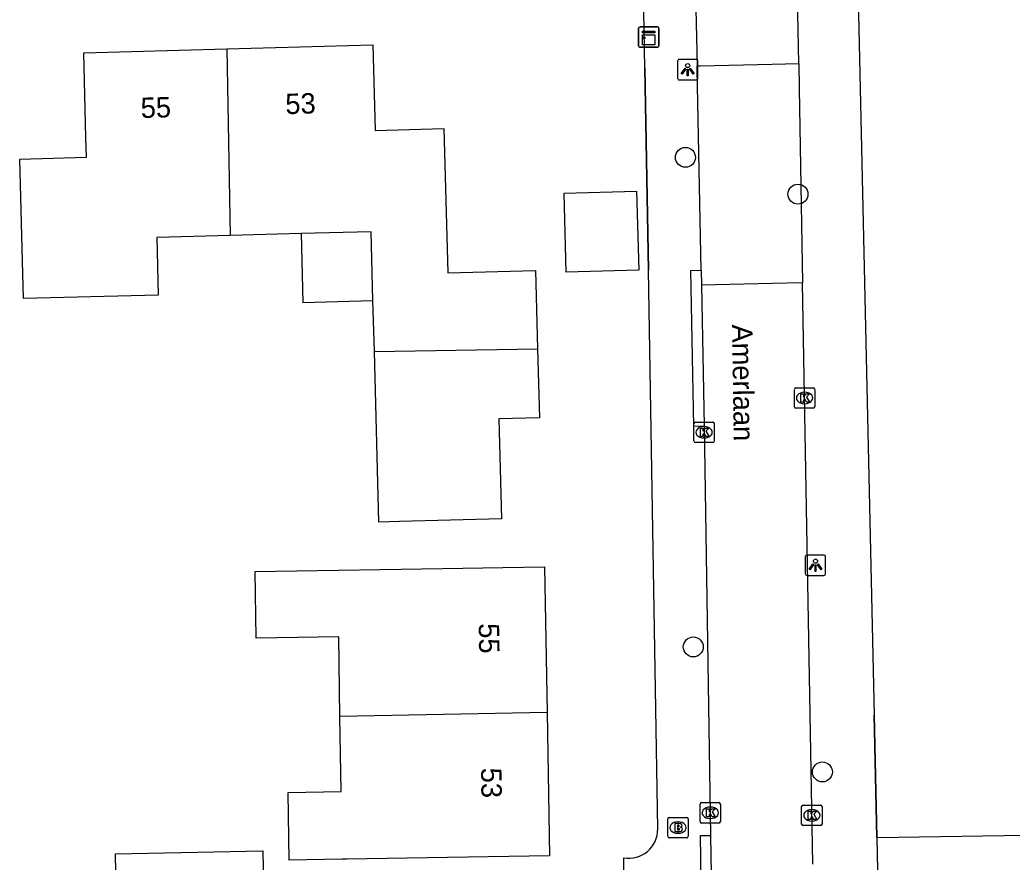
# Model space of a CAD drawing. Extents: x 157321 to 158827, y 386650 to 388532.
# Drawn here: x 157963.1 to 158011.76, y 387764.93 to 387806.21 of the extents above; entities that cross this region are included whole.
import ezdxf

# ---------------------------------------------------------------- set-up
doc = ezdxf.new("R2010")
doc.units = 0
for name, color, linetype in [('IMGEO_Boom', 7, 'Continuous'), ('IMGEO_Brandkraan', 7, 'Continuous'), ('IMGEO_Kast', 7, 'Continuous'), ('IMGEO_Kolk', 7, 'Continuous'), ('IMGEO_Lichtpunt', 7, 'Continuous'), ('IMGEO_Muur', 7, 'Continuous'), ('IMGEO_Openbare_ruimte_label', 7, 'Continuous'), ('IMGEO_Pand', 7, 'Continuous'), ('IMGEO_Pand_nummerreeks', 7, 'Continuous'), ('IMGEO_Pand_overbouw', 7, 'Continuous'), ('IMGEO_Rijbaan_lokaal_open', 7, 'Continuous'), ('IMGEO_Voetpad_open', 7, 'Continuous')]:
    doc.layers.add(name, color=color, linetype=linetype)

msp = doc.modelspace()

# ---------------------------------------------------------------- linework, layer by layer
at = {"layer": 'IMGEO_Boom'}
for centre in [(157995.739, 387799.471), (158001.257, 387797.667), (157996.124, 387775.476), (158002.455, 387769.35)]:
    msp.add_circle(centre, 0.489, dxfattribs=at)
at = {"layer": 'IMGEO_Brandkraan'}
for p, q in [((157994.947, 387767.122), (157995.799, 387767.122)), ((157994.872, 387766.196), (157994.872, 387767.048)), ((157995.36, 387766.902), (157995.385, 387766.902)), ((157995.873, 387767.048), (157995.873, 387766.196)), ((157995.799, 387766.122), (157994.947, 387766.122)), ((157995.383, 387766.342), (157995.358, 387766.342))]:
    msp.add_line(p, q, dxfattribs=at)
for points in [[(157994.947, 387767.122), (157995.799, 387767.122)], [(157994.872, 387766.196), (157994.872, 387767.048)], [(157995.22, 387766.822), (157995.22, 387766.422), (157995.433, 387766.422)], [(157995.451, 387766.822), (157995.22, 387766.822)], [(157995.399, 387766.741), (157995.345, 387766.741), (157995.345, 387766.665)], [(157995.345, 387766.665), (157995.398, 387766.665)], [(157995.407, 387766.589), (157995.345, 387766.589), (157995.345, 387766.508)], [(157995.873, 387767.048), (157995.873, 387766.196)], [(157995.799, 387766.122), (157994.947, 387766.122)], [(157995.345, 387766.508), (157995.407, 387766.508)]]:
    msp.add_lwpolyline(points, dxfattribs=at)
for centre, radius, start, end in [((157994.949, 387767.046), 0.0765, 91.552, 178.448), ((157994.949, 387767.046), 0.0765, 91.552, 178.448), ((157995.797, 387767.046), 0.0765, 1.552, 88.448), ((157995.797, 387767.046), 0.0765, 1.552, 88.448), ((157995.4, 387766.703), 0.0379, 267.8285, 90.9355), ((157995.408, 387766.548), 0.0404, 269.8759, 90.5077), ((157995.455, 387766.677), 0.145, 59.4692, 91.5367), ((157995.48, 387766.724), 0.0922, 285.5137, 58.1501), ((157995.485, 387766.532), 0.105, 301.3115, 78.989), ((157994.949, 387766.198), 0.0765, 181.552, 268.448), ((157994.949, 387766.198), 0.0765, 181.552, 268.448), ((157995.439, 387766.673), 0.251, 268.6676, 293.5347), ((157995.797, 387766.198), 0.0765, 271.552, 358.448), ((157995.797, 387766.198), 0.0765, 271.552, 358.448)]:
    msp.add_arc(centre, radius, start, end, dxfattribs=at)
for centre, major_axis, ratio, start_param, end_param in [((157995.359, 387766.622), (-0.387, 0.002), 0.722429, 4.712389, 7.853982), ((157995.384, 387766.622), (-0.39, 0.002), 0.717154, 1.570796, 4.712389)]:
    msp.add_ellipse(centre, major_axis=major_axis, ratio=ratio, start_param=start_param, end_param=end_param, dxfattribs=at)
at = {"layer": 'IMGEO_Kast'}
for p, q in [((157993.437, 387804.94), (157993.437, 387805.781)), ((157993.437, 387805.781), (157993.437, 387804.94)), ((157993.512, 387805.865), (157994.353, 387805.865)), ((157994.353, 387805.865), (157993.512, 387805.865)), ((157994.437, 387805.79), (157994.437, 387804.949)), ((157994.437, 387804.949), (157994.437, 387805.79)), ((157994.362, 387804.865), (157993.521, 387804.865)), ((157993.521, 387804.865), (157994.362, 387804.865))]:
    msp.add_line(p, q, dxfattribs=at)
for points in [[(157993.632, 387805.655), (157994.232, 387805.655), (157994.232, 387805.57), (157993.632, 387805.57), (157993.632, 387805.655)], [(157993.632, 387805.48), (157994.232, 387805.48), (157994.232, 387804.991), (157993.632, 387804.991), (157993.632, 387805.48)]]:
    msp.add_lwpolyline(points, dxfattribs=at)
msp.add_circle((157993.716, 387805.329), 0.0377, dxfattribs=at)
for centre, start, end in [((157993.515, 387805.787), 92.4484, 184.2845), ((157993.515, 387805.787), 92.4484, 184.2845), ((157994.359, 387805.787), 2.4484, 94.2845), ((157994.359, 387805.787), 2.4484, 94.2845), ((157993.515, 387804.943), 182.4484, 274.2845), ((157993.515, 387804.943), 182.4484, 274.2845), ((157994.359, 387804.943), 272.4484, 4.2845), ((157994.359, 387804.943), 272.4484, 4.2845)]:
    msp.add_arc(centre, 0.0779, start, end, dxfattribs=at)
at = {"layer": 'IMGEO_Kolk'}
for p, q in [((158001.08, 387787.249), (158001.08, 387788.101)), ((158001.155, 387788.175), (158002.007, 387788.175)), ((158002.081, 387788.101), (158002.081, 387787.249)), ((158001.568, 387787.955), (158001.593, 387787.955)), ((158002.007, 387787.175), (158001.155, 387787.175)), ((158001.591, 387787.395), (158001.566, 387787.395)), ((157996.155, 387785.57), (157996.155, 387786.422)), ((157996.23, 387786.496), (157997.082, 387786.496)), ((157996.643, 387786.276), (157996.668, 387786.276)), ((157997.156, 387786.422), (157997.156, 387785.57)), ((157996.666, 387785.716), (157996.641, 387785.716)), ((157997.082, 387785.496), (157996.23, 387785.496)), ((157996.455, 387766.92), (157996.455, 387767.772)), ((157996.53, 387767.846), (157997.382, 387767.846)), ((157996.943, 387767.626), (157996.968, 387767.626)), ((157997.456, 387767.772), (157997.456, 387766.92)), ((158001.437, 387766.797), (158001.437, 387767.649)), ((158001.512, 387767.723), (158002.364, 387767.723)), ((158002.438, 387767.649), (158002.438, 387766.797)), ((158001.925, 387767.503), (158001.95, 387767.503)), ((157997.382, 387766.846), (157996.53, 387766.846)), ((157996.966, 387767.066), (157996.941, 387767.066)), ((158002.364, 387766.723), (158001.512, 387766.723)), ((158001.948, 387766.943), (158001.923, 387766.943))]:
    msp.add_line(p, q, dxfattribs=at)
for points in [[(158001.08, 387787.249), (158001.08, 387788.101)], [(158001.155, 387788.175), (158002.007, 387788.175)], [(158002.081, 387788.101), (158002.081, 387787.249)], [(158001.401, 387787.875), (158001.524, 387787.875), (158001.524, 387787.724), (158001.654, 387787.875), (158001.818, 387787.875), (158001.672, 387787.724), (158001.825, 387787.475), (158001.673, 387787.475), (158001.588, 387787.639), (158001.524, 387787.572), (158001.524, 387787.475), (158001.401, 387787.475), (158001.401, 387787.875)], [(158002.007, 387787.175), (158001.155, 387787.175)], [(157996.155, 387785.57), (157996.155, 387786.422)], [(157996.23, 387786.496), (157997.082, 387786.496)], [(157996.476, 387786.196), (157996.599, 387786.196), (157996.599, 387786.045), (157996.729, 387786.196), (157996.893, 387786.196), (157996.747, 387786.045), (157996.9, 387785.796), (157996.748, 387785.796), (157996.663, 387785.96), (157996.599, 387785.893), (157996.599, 387785.796), (157996.476, 387785.796), (157996.476, 387786.196)], [(157997.156, 387786.422), (157997.156, 387785.57)], [(157997.082, 387785.496), (157996.23, 387785.496)], [(157996.455, 387766.92), (157996.455, 387767.772)], [(157996.53, 387767.846), (157997.382, 387767.846)], [(157997.456, 387767.772), (157997.456, 387766.92)], [(158001.437, 387766.797), (158001.437, 387767.649)], [(158001.512, 387767.723), (158002.364, 387767.723)], [(158002.438, 387767.649), (158002.438, 387766.797)], [(157996.776, 387767.546), (157996.899, 387767.546), (157996.899, 387767.395), (157997.029, 387767.546), (157997.193, 387767.546), (157997.047, 387767.395), (157997.2, 387767.146), (157997.048, 387767.146), (157996.963, 387767.31), (157996.899, 387767.243), (157996.899, 387767.146), (157996.776, 387767.146), (157996.776, 387767.546)], [(158001.758, 387767.423), (158001.881, 387767.423), (158001.881, 387767.272), (158002.011, 387767.423), (158002.175, 387767.423), (158002.029, 387767.272), (158002.182, 387767.023), (158002.03, 387767.023), (158001.945, 387767.187), (158001.881, 387767.12), (158001.881, 387767.023), (158001.758, 387767.023), (158001.758, 387767.423)], [(157997.382, 387766.846), (157996.53, 387766.846)], [(158002.364, 387766.723), (158001.512, 387766.723)]]:
    msp.add_lwpolyline(points, dxfattribs=at)
for centre, start, end in [((158001.157, 387788.099), 91.552, 178.448), ((158001.157, 387788.099), 91.552, 178.448), ((158002.005, 387788.099), 1.552, 88.448), ((158002.005, 387788.099), 1.552, 88.448), ((158001.157, 387787.251), 181.552, 268.448), ((158001.157, 387787.251), 181.552, 268.448), ((158002.005, 387787.251), 271.552, 358.448), ((158002.005, 387787.251), 271.552, 358.448), ((157996.232, 387786.42), 91.552, 178.448), ((157996.232, 387786.42), 91.552, 178.448), ((157997.08, 387786.42), 1.552, 88.448), ((157997.08, 387786.42), 1.552, 88.448), ((157996.232, 387785.572), 181.552, 268.448), ((157996.232, 387785.572), 181.552, 268.448), ((157997.08, 387785.572), 271.552, 358.448), ((157997.08, 387785.572), 271.552, 358.448), ((157996.532, 387767.77), 91.552, 178.448), ((157996.532, 387767.77), 91.552, 178.448), ((157997.38, 387767.77), 1.552, 88.448), ((157997.38, 387767.77), 1.552, 88.448), ((158001.514, 387767.647), 91.552, 178.448), ((158001.514, 387767.647), 91.552, 178.448), ((158002.362, 387767.647), 1.552, 88.448), ((158002.362, 387767.647), 1.552, 88.448), ((157996.532, 387766.922), 181.552, 268.448), ((157996.532, 387766.922), 181.552, 268.448), ((157997.38, 387766.922), 271.552, 358.448), ((157997.38, 387766.922), 271.552, 358.448), ((158001.514, 387766.799), 181.552, 268.448), ((158001.514, 387766.799), 181.552, 268.448), ((158002.362, 387766.799), 271.552, 358.448), ((158002.362, 387766.799), 271.552, 358.448)]:
    msp.add_arc(centre, 0.0765, start, end, dxfattribs=at)
for centre, major_axis, ratio, start_param, end_param in [((158001.567, 387787.675), (-0.387, 0.002), 0.722429, 4.712389, 7.853982), ((158001.592, 387787.675), (-0.39, 0.002), 0.717154, 1.570796, 4.712389), ((157996.642, 387785.996), (-0.387, 0.002), 0.722429, 4.712389, 7.853982), ((157996.667, 387785.996), (-0.39, 0.002), 0.717154, 1.570796, 4.712389), ((157996.942, 387767.346), (-0.387, 0.002), 0.722429, 4.712389, 7.853982), ((157996.967, 387767.346), (-0.39, 0.002), 0.717154, 1.570796, 4.712389), ((158001.924, 387767.223), (-0.387, 0.002), 0.722429, 4.712389, 7.853982), ((158001.949, 387767.223), (-0.39, 0.002), 0.717154, 1.570796, 4.712389)]:
    msp.add_ellipse(centre, major_axis=major_axis, ratio=ratio, start_param=start_param, end_param=end_param, dxfattribs=at)
at = {"layer": 'IMGEO_Lichtpunt'}
for p, q in [((157995.35, 387804.172), (157995.35, 387803.365)), ((157995.35, 387804.172), (157995.35, 387803.365)), ((157996.252, 387804.267), (157995.444, 387804.267)), ((157996.252, 387804.267), (157995.444, 387804.267)), ((157996.346, 387803.365), (157996.346, 387804.172)), ((157996.346, 387803.365), (157996.346, 387804.172)), ((157995.444, 387803.271), (157996.252, 387803.271)), ((157995.444, 387803.271), (157996.252, 387803.271)), ((158001.617, 387779.882), (158001.617, 387779.075)), ((158001.617, 387779.882), (158001.617, 387779.075)), ((158002.519, 387779.977), (158001.711, 387779.977)), ((158002.519, 387779.977), (158001.711, 387779.977)), ((158002.613, 387779.075), (158002.613, 387779.882)), ((158002.613, 387779.075), (158002.613, 387779.882)), ((158001.711, 387778.981), (158002.519, 387778.981)), ((158001.711, 387778.981), (158002.519, 387778.981))]:
    msp.add_line(p, q, dxfattribs=at)
for points in [[(157995.724, 387803.836), (157995.763, 387803.808), (157995.575, 387803.546), (157995.537, 387803.573), (157995.724, 387803.836)], [(157995.826, 387803.788), (157995.873, 387803.788), (157995.873, 387803.466), (157995.826, 387803.466), (157995.826, 387803.788)], [(157995.936, 387803.808), (157995.974, 387803.835), (157996.161, 387803.573), (157996.122, 387803.545), (157995.936, 387803.808)], [(158001.991, 387779.546), (158002.03, 387779.518), (158001.842, 387779.256), (158001.804, 387779.283), (158001.991, 387779.546)], [(158002.093, 387779.498), (158002.14, 387779.498), (158002.14, 387779.176), (158002.093, 387779.176), (158002.093, 387779.498)], [(158002.203, 387779.518), (158002.241, 387779.545), (158002.428, 387779.283), (158002.389, 387779.255), (158002.203, 387779.518)]]:
    msp.add_lwpolyline(points, dxfattribs=at)
for centre in [(157995.849, 387803.97), (158002.116, 387779.68)]:
    msp.add_circle(centre, 0.0994, dxfattribs=at)
for centre, start, end in [((157995.444, 387804.172), 90, 180), ((157995.444, 387804.172), 90, 180), ((157996.252, 387804.172), 0, 90), ((157996.252, 387804.172), 0, 90), ((157995.444, 387803.365), 180, 270), ((157995.444, 387803.365), 180, 270), ((157996.252, 387803.365), 270, 0), ((157996.252, 387803.365), 270, 360), ((158001.711, 387779.882), 90, 180), ((158001.711, 387779.882), 90, 180), ((158002.519, 387779.882), 0, 90), ((158002.519, 387779.882), 0, 90), ((158001.711, 387779.075), 180, 270), ((158001.711, 387779.075), 180, 270), ((158002.519, 387779.075), 270, 0), ((158002.519, 387779.075), 270, 360)]:
    msp.add_arc(centre, 0.0946, start, end, dxfattribs=at)
at = {"layer": 'IMGEO_Muur'}
for points in [[(157993.754, 387803.844), (157993.92, 387793.945)], [(158005.12, 387766.137), (158004.991, 387772.136)]]:
    msp.add_lwpolyline(points, dxfattribs=at)
at = {"layer": 'IMGEO_Pand'}
for points in [[(157973.407, 387795.64), (157969.814, 387795.543), (157969.89, 387792.724), (157963.286, 387792.545), (157963.236, 387794.387), (157963.101, 387799.385), (157966.37, 387799.474), (157966.344, 387800.435), (157966.231, 387804.6), (157973.243, 387804.79)], [(157973.243, 387804.79), (157980.417, 387804.984), (157980.53, 387800.793), (157983.897, 387800.884), (157984.088, 387793.816), (157988.389, 387793.933), (157988.493, 387790.082)], [(157973.243, 387804.79), (157973.407, 387795.64)], [(157989.785, 387797.71), (157993.347, 387797.807), (157993.451, 387793.941), (157989.889, 387793.844), (157989.785, 387797.71)], [(157980.484, 387789.956), (157980.416, 387792.45), (157980.325, 387795.828), (157976.889, 387795.735), (157973.407, 387795.64)], [(157988.493, 387790.082), (157988.584, 387786.703), (157986.585, 387786.649), (157986.718, 387781.751), (157981.72, 387781.616), (157980.711, 387781.589), (157980.484, 387789.956)], [(157980.484, 387789.956), (157988.493, 387790.082)], [(157978.799, 387772.067), (157978.736, 387775.965), (157974.692, 387775.9), (157974.639, 387779.169), (157980.774, 387779.268), (157983.837, 387779.318), (157986.783, 387779.366), (157988.836, 387779.399), (157988.952, 387772.257)], [(157988.952, 387772.257), (157989.066, 387765.235), (157984.067, 387765.154), (157979.132, 387765.074), (157978.912, 387765.07), (157976.307, 387765.025), (157976.254, 387768.348), (157978.858, 387768.39), (157978.799, 387772.067)], [(157988.952, 387772.257), (157978.799, 387772.067)], [(157967.862, 387761.734), (157967.793, 387765.339), (157975.021, 387765.478), (157975.087, 387762.025)]]:
    msp.add_lwpolyline(points, dxfattribs=at)
at = {"layer": 'IMGEO_Pand_overbouw'}
msp.add_lwpolyline([(157980.325, 387795.828), (157976.889, 387795.735), (157976.981, 387792.356), (157980.416, 387792.45)], close=True, dxfattribs=at)
at = {"layer": 'IMGEO_Rijbaan_lokaal_open'}
for points in [[(158001.298, 387804.076), (158001.23, 387807.358), (158001.245, 387809.614)], [(157996.205, 387808.863), (157996.316, 387803.952)], [(157996.316, 387803.952), (157996.465, 387803.956), (158000, 387804.044), (158001.298, 387804.076)], [(158001.298, 387804.076), (158001.323, 387802.846), (158001.485, 387793.32)], [(157996.507, 387793.936), (157996.319, 387803.801), (157996.316, 387803.952)], [(157996.507, 387793.936), (157996.521, 387793.205)], [(158001.485, 387793.32), (158000, 387793.285), (157996.521, 387793.205)], [(157996.521, 387793.205), (157996.653, 387786.295)], [(158001.979, 387764.823), (158001.485, 387793.32)], [(157996.653, 387786.295), (157996.975, 387766.234)], [(157996.975, 387766.234), (157997.082, 387759.547)]]:
    msp.add_lwpolyline(points, dxfattribs=at)
at = {"layer": 'IMGEO_Voetpad_open'}
for points in [[(158004.135, 387810.907), (158004.991, 387772.136), (158005.12, 387766.137)], [(157994.378, 387766.553), (157993.92, 387793.945), (157993.754, 387803.844), (157993.668, 387808.493)], [(157996.653, 387786.295), (157996.154, 387786.286), (157996.008, 387793.927), (157996.507, 387793.936)], [(157997.082, 387759.547), (157996.583, 387759.539), (157996.476, 387766.226), (157996.975, 387766.234)], [(158005.12, 387766.137), (158013.442, 387766.266)], [(158005.12, 387766.137), (158005.154, 387764.54)], [(157990.192, 387746.503), (157990.17, 387750), (157990.093, 387762.357), (157992.713, 387762.363), (157992.715, 387765.142)]]:
    msp.add_lwpolyline(points, dxfattribs=at)
msp.add_arc((157992.966, 387766.531), 1.412, 259.7488, 0.8782, dxfattribs=at)

# ---------------------------------------------------------------- texts
at = {"layer": 'IMGEO_Openbare_ruimte_label'}
msp.add_text('Amerlaan', height=1, rotation=270.9167, dxfattribs=at).set_placement((157998.021, 387791.276))
at = {"layer": 'IMGEO_Pand_nummerreeks'}
for s, rotation, p in [('53', 1.5527, (157976.134, 387801.587)), ('55', 1.5506, (157969.04, 387801.395)), ('55', 270.9303, (157985.601, 387776.631)), ('53', 270.928, (157985.716, 387769.549))]:
    msp.add_text(s, height=1, rotation=rotation, dxfattribs=at).set_placement(p)

doc.saveas('drawing.dxf')
